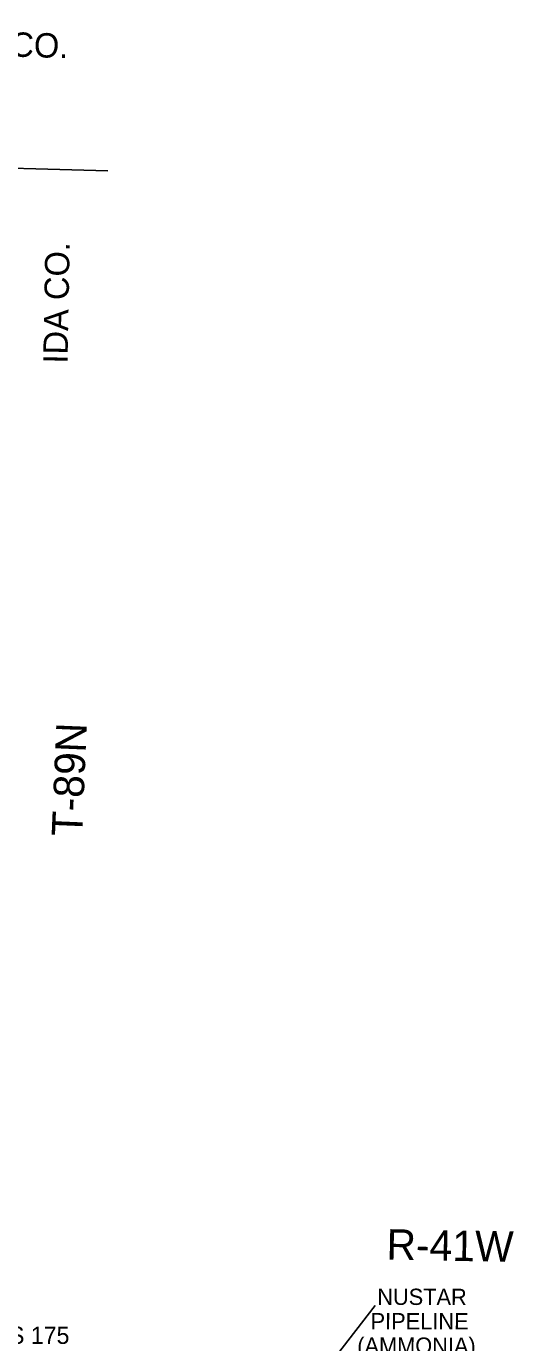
# Model space of a CAD drawing. Extents: x -157.2 to -99.3, y 12.2 to 46.2.
# Drawn here: x -113.88 to -111.48, y 34.43 to 40.9 of the extents above; entities that cross this region are included whole.
import ezdxf

# ---------------------------------------------------------------- set-up
doc = ezdxf.new("R2010")
doc.units = 0
for name, color, linetype in [('tdCoCoBndryPart', 7, 'Continuous'), ('tdCoCoBndryTxt', 7, 'Continuous'), ('tdCoPipe', 7, 'Continuous'), ('tdCoPipeTxt', 7, 'Continuous'), ('tdCoStrucSecCoName', 7, 'Continuous'), ('tdCoTwpRngTxt', 7, 'Continuous')]:
    doc.layers.add(name, color=color, linetype=linetype)

msp = doc.modelspace()

# ---------------------------------------------------------------- linework, layer by layer
at = {"layer": 'tdCoCoBndryPart'}
msp.add_lwpolyline([(-114.3085, 40.2119), (-113.4797, 40.1899)], dxfattribs=at)
at = {"layer": 'tdCoPipe'}
msp.add_lwpolyline([(-112.3543, 34.3663), (-112.164, 34.6114)], dxfattribs=at)

# ---------------------------------------------------------------- texts
at = {"layer": 'tdCoCoBndryTxt'}
for s, rotation, p in [('CHEROKEE CO.', 358.3209, (-114.9045, 40.7794)), ('IDA CO.', 88.964, (-113.677, 39.2414))]:
    msp.add_text(s, height=0.12, rotation=rotation, dxfattribs=at).set_placement(p)
at = {"layer": 'tdCoPipeTxt'}
for s, p in [('NUSTAR', (-112.1541, 34.615)), ('PIPELINE', (-112.1869, 34.4951)), ('(AMMONIA)', (-112.2525, 34.3752))]:
    msp.add_text(s, height=0.08, rotation=359.91457, dxfattribs=at).set_placement(p)
at = {"layer": 'tdCoStrucSecCoName'}
msp.add_text('DOUGLAS 175', height=0.085, dxfattribs=at).set_placement((-114.4448, 34.4232))
at = {"layer": 'tdCoTwpRngTxt'}
for s, rotation, p in [('T-89N', 87.5773, (-113.6055, 36.9164)), ('R-41W', 358.9133, (-112.1096, 34.8377))]:
    msp.add_text(s, height=0.15, rotation=rotation, dxfattribs=at).set_placement(p)

doc.saveas('drawing.dxf')
